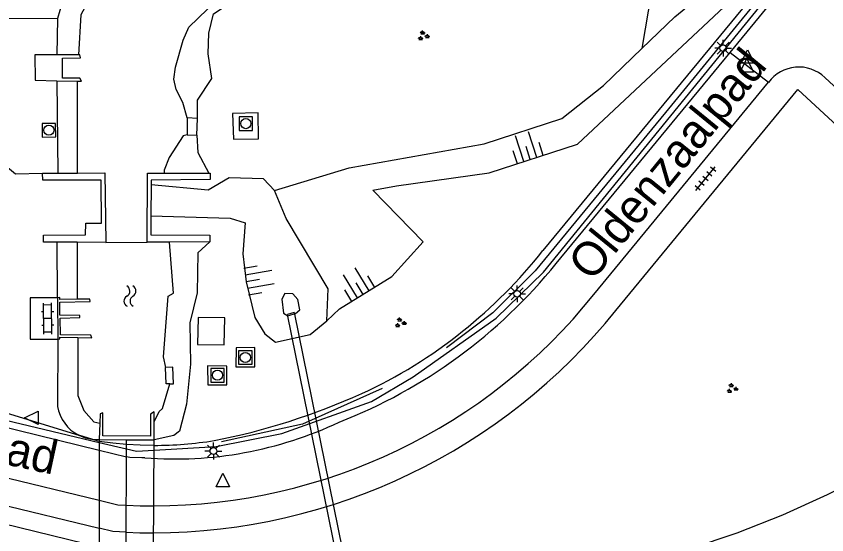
# Model space of a CAD drawing. Extents: x 125000 to 129004, y 397500 to 399008.
# Drawn here: x 127223.8 to 127283.7, y 398537.7 to 398576 of the extents above; entities that cross this region are included whole.
import ezdxf

# ---------------------------------------------------------------- set-up
doc = ezdxf.new("R2010")
doc.units = 0
for name, color, linetype in [('gg-afsc-erfafscheiding', 7, 'Continuous'), ('gg-anno-openbare ruimte label', 7, 'Continuous'), ('gg-knt-BGT kruinlijn', 7, 'Continuous'), ('gg-knt-bovenkant onderkant talud', 7, 'Continuous'), ('gg-knt-verharding', 7, 'Continuous'), ('gg-kntw-bovenkant insteek waterloop', 7, 'Continuous'), ('gg-kntw-waterlijn', 7, 'Continuous'), ('gg-kwrk-duiker element', 7, 'Continuous'), ('gg-kwrk-duiker nz buis', 7, 'Continuous'), ('gg-kwrk-duiker nz vlak', 7, 'Continuous'), ('gg-kwrk-faunavoorziening', 7, 'Continuous'), ('gg-kwrk-gemaal', 7, 'Continuous'), ('gg-kwrk-lijn stuw', 7, 'Continuous'), ('gg-kwrk-stuw', 7, 'Continuous'), ('gg-kwrk-uitstroombak niveau min 01', 7, 'Continuous'), ('gt-grn-groengrens', 7, 'Continuous'), ('gt-grn-weggrens', 7, 'Continuous'), ('gt-grn-weglijn', 7, 'Continuous'), ('gt-symb-groenvak', 7, 'Continuous'), ('gt-symb-klinker verharding', 7, 'Continuous'), ('gt-symb-lichtmast', 7, 'Continuous'), ('gt-symb-rioolschacht', 7, 'Continuous'), ('gt-symb-talud symbool', 7, 'Continuous'), ('gt-symb-tegel verharding', 7, 'Continuous'), ('gt-symb-waterafsluiter', 7, 'Continuous'), ('gt-symb-watersymbool', 7, 'Continuous'), ('gx-grn-maaiveld', 7, 'Continuous')]:
    doc.layers.add(name, color=color, linetype=linetype)

# ---------------------------------------------------------------- blocks, each defined once
blk = doc.blocks.new('gt0-RS')
at = {"layer": 'gt-symb-rioolschacht'}
blk.add_lwpolyline([(-0.5, -0.5), (0.5, -0.5), (0.5, 0.5), (-0.5, 0.5)], close=True, dxfattribs=at)
blk.add_circle((0, 0), 0.375, dxfattribs=at)
blk = doc.blocks.new('gt0-TALUD_1')
at = {"layer": 'gt-symb-talud symbool'}
for p, q in [((-1, -1), (-1, 0)), ((-0.5, -2), (-0.5, 0)), ((0, -1), (0, 0)), ((0.5, -2), (0.5, 0)), ((1, -1), (1, 0))]:
    blk.add_line(p, q, dxfattribs=at)
blk = doc.blocks.new('gt0-GRVAK')
at = {"layer": 'gt-symb-groenvak'}
for p, q in [((-0.11, 0.189), (-0.228, 0.24)), ((-0.182, 0.153), (0.088, 0.153)), ((-0.091, 0.211), (-0.156, 0.322)), ((-0.047, 0.214), (-0.047, 0.393)), ((-0.004, 0.211), (0.061, 0.322)), ((0.015, 0.189), (0.133, 0.24)), ((0.262, -0.052), (0.197, 0.059)), ((0.305, -0.049), (0.305, 0.13)), ((0.349, -0.052), (0.414, 0.059)), ((-0.245, -0.228), (-0.363, -0.177)), ((-0.318, -0.264), (-0.047, -0.264)), ((-0.226, -0.206), (-0.291, -0.095)), ((-0.183, -0.203), (-0.183, -0.024)), ((-0.139, -0.206), (-0.074, -0.095)), ((-0.12, -0.228), (-0.002, -0.177)), ((0.243, -0.074), (0.125, -0.023)), ((0.17, -0.11), (0.441, -0.11)), ((0.368, -0.074), (0.486, -0.023))]:
    blk.add_line(p, q, dxfattribs=at)
blk = doc.blocks.new('gt0-WAFSL')
at = {"layer": 'gt-symb-waterafsluiter'}
for p, q in [((-0.5, -0.333), (0, 0.667)), ((0, 0.667), (0.5, -0.333)), ((0.5, -0.333), (-0.5, -0.333))]:
    blk.add_line(p, q, dxfattribs=at)
blk = doc.blocks.new('gt0-LMAST')
at = {"layer": 'gt-symb-lichtmast'}
for p, q in [((-0.005, 0.246), (-0.005, 0.621)), ((-0.182, 0.173), (-0.447, 0.438)), ((0.172, 0.173), (0.437, 0.438)), ((-0.255, -0.004), (-0.63, -0.004)), ((-0.182, -0.181), (-0.447, -0.446)), ((-0.005, -0.254), (-0.005, -0.629)), ((0.437, -0.446), (0.172, -0.181)), ((0.245, -0.004), (0.62, -0.004))]:
    blk.add_line(p, q, dxfattribs=at)
blk.add_circle((-0.005, -0.004), 0.25, dxfattribs=at)
blk = doc.blocks.new('gt0-KL1')
at = {"layer": 'gt-symb-klinker verharding'}
for p, q in [((-1.15, 0.3), (1.15, 0.3)), ((-1, -0.3), (-1, 0.3)), ((-0.5, 0.3), (-0.5, 0.45)), ((0, -0.3), (0, 0.3)), ((0.5, 0.3), (0.5, 0.45)), ((1, -0.3), (1, 0.3)), ((-1.15, -0.3), (1.15, -0.3)), ((-0.5, -0.45), (-0.5, -0.3)), ((0.5, -0.45), (0.5, -0.3))]:
    blk.add_line(p, q, dxfattribs=at)
blk = doc.blocks.new('gt0-WA')
at = {"layer": 'gt-symb-watersymbool'}
for centre, start, end in [((-0.323, 0.022), 28.07249, 151.92751), ((0.427, 0.422), 208.07248, 331.92751), ((-0.323, -0.428), 28.07249, 151.92751), ((0.427, -0.028), 208.07248, 331.92751)]:
    blk.add_arc(centre, 0.425, start, end, dxfattribs=at)
blk = doc.blocks.new('gt0-TEG1')
at = {"layer": 'gt-symb-tegel verharding'}
for p, q in [((-1.125, 0), (1.125, 0)), ((-0.9, -0.25), (-0.9, 0.25)), ((-0.45, -0.25), (-0.45, 0.25)), ((0, -0.25), (0, 0.25)), ((0.45, -0.25), (0.45, 0.25)), ((0.9, -0.25), (0.9, 0.25))]:
    blk.add_line(p, q, dxfattribs=at)

msp = doc.modelspace()

# ---------------------------------------------------------------- linework, layer by layer
at = {"layer": 'gg-afsc-erfafscheiding'}
for p, q in [((127221.939, 398547.035), (127228.423, 398545.028)), ((127229.381, 398544.732), (127228.423, 398545.028)), ((127229.93, 398544.564), (127229.381, 398544.732))]:
    msp.add_line(p, q, dxfattribs=at)
for points in [[(127325.083, 398634.172), (127323.07, 398632.002), (127291.782, 398593.917), (127262.741, 398558.679)], [(127231.961, 398544.349), (127230.939, 398544.439), (127229.93, 398544.564)], [(127233.992, 398544.28), (127232.976, 398544.296), (127231.961, 398544.349)]]:
    msp.add_lwpolyline(points, dxfattribs=at)
for centre, radius, start, end in [((127234.279, 398581.151), 36.264, 308.37925, 321.70739), ((127234.951, 398579.724), 34.73, 294.47609, 308.97193), ((127229.077, 398592.809), 49.073, 280.99618, 294.38864), ((127233.95, 398572.654), 28.374, 270.08487, 279.09883)]:
    msp.add_arc(centre, radius, start, end, dxfattribs=at)
at = {"layer": 'gg-knt-BGT kruinlijn'}
for points in [[(127251.57, 398556.763), (127253.896, 398559.329), (127250.162, 398563.158), (127251.92, 398563.478), (127258.762, 398564.436), (127265.305, 398566.557), (127279.239, 398579.634), (127281.591, 398582.035), (127287.959, 398590.806), (127293.58, 398596.583), (127302.527, 398607.787), (127308.516, 398615.904), (127319.343, 398629.466), (127322.938, 398634.061), (127323.591, 398635.807)], [(127246.753, 398553.487), (127247.706, 398554.371), (127251.57, 398556.763)]]:
    msp.add_lwpolyline(points, dxfattribs=at)
at = {"layer": 'gg-knt-bovenkant onderkant talud'}
msp.add_line((127242.892, 398563.136), (127248.404, 398564.803), dxfattribs=at)
for points in [[(127270.054, 398573.612), (127272.486, 398575.958), (127276.72, 398579.457), (127279.012, 398580.755), (127282.268, 398585.244), (127284.053, 398588.389)], [(127248.404, 398564.803), (127258.405, 398566.585), (127264.131, 398568.436), (127267.226, 398570.884), (127270.054, 398573.612)], [(127242.892, 398563.136), (127242.089, 398563.994), (127239.534, 398564.066), (127237.99, 398563.151), (127233.772, 398563.553)], [(127246.753, 398553.487), (127246.856, 398555.85), (127243.76, 398561.044), (127242.892, 398563.136)], [(127233.761, 398561.242), (127239.625, 398561.078), (127240.716, 398560.73), (127240.558, 398558.436), (127240.811, 398556.362), (127241.437, 398553.733), (127242.178, 398552.515), (127242.975, 398551.903), (127245.544, 398552.475), (127246.753, 398553.487)], [(127244.108, 398553.929), (127244.436, 398554.033), (127244.778, 398554.299), (127244.632, 398555.067), (127244.25, 398555.48), (127243.672, 398555.498), (127243.45, 398555.098), (127243.561, 398554.061), (127243.872, 398553.862), (127244.108, 398553.929)]]:
    msp.add_lwpolyline(points, dxfattribs=at)
at = {"layer": 'gg-knt-verharding'}
for p, q in [((127221.073, 398575.87), (127226.844, 398575.836)), ((127226.844, 398575.836), (127226.815, 398573.16)), ((127263.713, 398557.721), (127276.587, 398573.332)), ((127226.8, 398571.237), (127226.867, 398564.406)), ((127266.503, 398555.423), (127279.415, 398571.121)), ((127193.604, 398549.095), (127229.93, 398540.225)), ((127193.152, 398547.142), (127229.93, 398538.156)), ((127222.092, 398545.851), (127229.93, 398543.934)), ((127229.93, 398543.934), (127231.958, 398543.437))]:
    msp.add_line(p, q, dxfattribs=at)
for points in [[(127276.587, 398573.332), (127320.928, 398627.287), (127325.615, 398632.697), (127326.277, 398633.429)], [(127221.073, 398575.87), (127220.582, 398566.97), (127223.745, 398564.352), (127225.743, 398564.397)], [(127081.79, 398573.059), (127234.925, 398535.541), (127237.084, 398535.057), (127239.257, 398534.644), (127242.119, 398534.188), (127244.996, 398533.841), (127248.628, 398533.561), (127252.27, 398533.448), (127255.873, 398533.552), (127259.466, 398533.84), (127263.169, 398534.306), (127266.847, 398534.943), (127270.275, 398535.707), (127273.658, 398536.648), (127277.094, 398537.811), (127280.467, 398539.148), (127283.772, 398540.645), (127286.998, 398542.305), (127289.69, 398543.888), (127292.285, 398545.626)], [(127283.577, 398571.479), (127291.85, 398563.808), (127293.422, 398562.207), (127301.61, 398553.042)], [(127268.14, 398554.261), (127281.579, 398570.579), (127289.624, 398563.169), (127291.391, 398561.394), (127293.116, 398559.577), (127300.186, 398551.767)], [(127241.679, 398568.874), (127239.787, 398568.819), (127239.855, 398566.908), (127241.703, 398566.95), (127241.679, 398568.874)], [(127226.861, 398555.179), (127224.821, 398555.178), (127224.841, 398552.131), (127226.87, 398552.144)], [(127239.229, 398553.719), (127237.243, 398553.726), (127237.199, 398551.727), (127239.182, 398551.707), (127239.229, 398553.719)], [(127241.443, 398551.509), (127240.062, 398551.481), (127240.04, 398550.076), (127241.441, 398550.079), (127241.443, 398551.509)], [(127239.38, 398548.755), (127239.36, 398550.143), (127237.955, 398550.172), (127237.97, 398548.759), (127239.38, 398548.755)], [(127233.317, 398543.357), (127233.087, 398543.358), (127232.189, 398543.381), (127231.958, 398543.437)], [(127229.93, 398540.225), (127231.316, 398539.887), (127231.948, 398539.853)], [(127231.948, 398539.853), (127232.956, 398539.818), (127233.965, 398539.807)], [(127231.942, 398537.856), (127230.933, 398537.911), (127229.93, 398538.156)], [(127231.942, 398537.856), (127232.947, 398537.825), (127233.953, 398537.816)]]:
    msp.add_lwpolyline(points, dxfattribs=at)
for centre, radius, start, end in [((127281.653, 398569.475), 2.778, 46.16164, 143.67091), ((127233.612, 398582.067), 38.714, 291.31331, 321.0346), ((127233.907, 398581.634), 41.827, 270.07936, 321.19624), ((127233.826, 398581.838), 44.022, 270.16533, 321.21264), ((127235.502, 398571.846), 28.573, 265.61449, 295.23448)]:
    msp.add_arc(centre, radius, start, end, dxfattribs=at)
at = {"layer": 'gg-kntw-bovenkant insteek waterloop'}
for p, q in [((127226.861, 398555.179), (127226.841, 398559.307)), ((127226.87, 398552.144), (127226.863, 398547.166)), ((127229.381, 398544.732), (127229.93, 398544.713))]:
    msp.add_line(p, q, dxfattribs=at)
for points in [[(127237.202, 398568.454), (127237.205, 398569.812), (127238.27, 398571.397), (127237.987, 398573.236), (127238.052, 398574.752), (127238.388, 398576.178), (127240.059, 398577.313), (127242.056, 398578.64)], [(127237.159, 398567.208), (127237.216, 398565.927), (127238.033, 398564.408)], [(127238.121, 398559.32), (127237.229, 398558.525), (127237.171, 398555.56), (127236.63, 398553.351), (127236.694, 398550.29), (127236.383, 398547.337), (127235.862, 398545.321), (127235.46, 398545.018), (127233.994, 398544.69)], [(127228.423, 398545.028), (127228.889, 398544.839), (127229.381, 398544.732)]]:
    msp.add_lwpolyline(points, dxfattribs=at)
for centre, radius, start, end in [((127243.306, 398571.381), 17.054, 131.81275, 164.8577), ((127229.756, 398547.639), 2.932, 189.28619, 242.94682)]:
    msp.add_arc(centre, radius, start, end, dxfattribs=at)
at = {"layer": 'gg-kntw-waterlijn'}
for p, q in [((127228.329, 398564.417), (127228.329, 398571.205)), ((127228.296, 398559.299), (127228.296, 398555.086))]:
    msp.add_line(p, q, dxfattribs=at)
for points in [[(127236.45, 398568.484), (127236.131, 398569.632), (127235.623, 398570.603), (127235.462, 398571.344), (127235.569, 398572.231), (127236.141, 398574.24), (127236.571, 398575.21), (127238.621, 398577.213), (127242.056, 398578.64)], [(127236.441, 398567.245), (127236.147, 398567.156), (127235.12, 398565.552), (127234.744, 398564.621), (127234.744, 398564.399)], [(127234.872, 398550.045), (127234.693, 398550.825), (127235.04, 398555.323), (127235.431, 398555.532), (127235.144, 398559.316)], [(127228.346, 398552.25), (127228.346, 398547.963), (127228.803, 398546.867), (127229.539, 398546.009), (127229.987, 398545.932)], [(127233.992, 398546.018), (127234.376, 398546.78), (127234.624, 398546.996), (127235.153, 398548.825)]]:
    msp.add_lwpolyline(points, dxfattribs=at)
at = {"layer": 'gg-kwrk-duiker element'}
for p, q in [((127225.743, 398564.397), (127226.867, 398564.406)), ((127226.867, 398564.406), (127228.329, 398564.417)), ((127234.744, 398564.399), (127238.033, 398564.408)), ((127233.772, 398563.553), (127233.761, 398561.242)), ((127228.296, 398559.299), (127226.841, 398559.307)), ((127230.415, 398559.288), (127228.296, 398559.299)), ((127235.144, 398559.316), (127233.486, 398559.314)), ((127238.121, 398559.32), (127235.144, 398559.316))]:
    msp.add_line(p, q, dxfattribs=at)
for points in [[(127226.841, 398559.307), (127225.812, 398559.313), (127225.815, 398559.817), (127228.912, 398559.838), (127228.949, 398560.715), (127230.117, 398560.718), (127230.092, 398563.888), (127225.766, 398563.892), (127225.743, 398564.397)], [(127228.329, 398564.417), (127230.354, 398564.433), (127230.415, 398559.288)], [(127233.486, 398559.314), (127233.499, 398564.396), (127234.744, 398564.399)], [(127238.033, 398564.408), (127238.14, 398564.408), (127238.136, 398563.926)], [(127238.136, 398563.926), (127233.774, 398563.877), (127233.772, 398563.553)], [(127233.761, 398561.242), (127233.754, 398559.841), (127238.114, 398559.824), (127238.121, 398559.32)]]:
    msp.add_lwpolyline(points, dxfattribs=at)
at = {"layer": 'gg-kwrk-duiker nz buis'}
msp.add_line((127231.891, 398520.913), (127231.962, 398544.702), dxfattribs=at)
at = {"layer": 'gg-kwrk-duiker nz vlak'}
for p, q in [((127229.93, 398544.713), (127229.93, 398520.898)), ((127233.852, 398520.927), (127233.994, 398544.69))]:
    msp.add_line(p, q, dxfattribs=at)
at = {"layer": 'gg-kwrk-faunavoorziening'}
msp.add_line((127244.348, 398554.115), (127243.855, 398553.95), dxfattribs=at)
msp.add_lwpolyline([(127244.348, 398554.115), (127254.707, 398503.133), (127254.201, 398503.031), (127243.855, 398553.95)], dxfattribs=at)
at = {"layer": 'gg-kwrk-gemaal'}
for p, q in [((127228.41, 398573.159), (127226.815, 398573.16)), ((127226.8, 398571.237), (127228.329, 398571.205)), ((127226.861, 398555.179), (127226.87, 398552.144))]:
    msp.add_line(p, q, dxfattribs=at)
for points in [[(127226.815, 398573.16), (127225.188, 398573.161), (127225.195, 398571.27), (127226.8, 398571.237)], [(127228.329, 398571.205), (127228.639, 398571.199), (127228.513, 398571.44), (127227.216, 398571.437), (127227.23, 398572.911), (127228.549, 398572.93), (127228.509, 398573.159), (127228.41, 398573.159)], [(127228.296, 398555.086), (127227.035, 398555.071), (127227.035, 398555.201), (127226.861, 398555.179)], [(127228.346, 398552.25), (127229.404, 398552.221), (127229.321, 398552.426), (127227.07, 398552.465), (127227.043, 398553.695), (127228.512, 398553.736), (127228.498, 398553.883), (127227.038, 398553.909), (127227.031, 398554.876), (127229.262, 398554.909), (127229.253, 398555.098), (127228.296, 398555.086)], [(127226.87, 398552.144), (127227.03, 398552.157), (127227.024, 398552.286), (127228.346, 398552.25)]]:
    msp.add_lwpolyline(points, dxfattribs=at)
at = {"layer": 'gg-kwrk-lijn stuw'}
msp.add_line((127230.415, 398559.288), (127233.486, 398559.314), dxfattribs=at)
at = {"layer": 'gg-kwrk-stuw'}
msp.add_line((127230.415, 398559.288), (127233.486, 398559.314), dxfattribs=at)
at = {"layer": 'gg-kwrk-uitstroombak niveau min 01'}
for p, q in [((127236.45, 398568.484), (127236.441, 398567.245)), ((127237.202, 398568.454), (127236.45, 398568.484)), ((127237.159, 398567.208), (127237.202, 398568.454)), ((127236.441, 398567.245), (127237.159, 398567.208)), ((127233.994, 398544.69), (127233.992, 398546.018)), ((127229.987, 398545.932), (127229.93, 398544.713)), ((127229.93, 398544.713), (127231.962, 398544.702)), ((127231.962, 398544.702), (127233.994, 398544.69))]:
    msp.add_line(p, q, dxfattribs=at)
for points in [[(127235.153, 398548.825), (127234.895, 398548.819), (127234.834, 398550.043), (127234.872, 398550.045)], [(127235.153, 398548.825), (127235.418, 398548.832), (127235.388, 398550.069), (127234.872, 398550.045)], [(127233.992, 398546.018), (127233.991, 398546.753), (127233.723, 398546.587), (127233.726, 398544.972), (127230.203, 398544.983), (127230.215, 398546.689), (127230.019, 398546.61), (127229.987, 398545.932)]]:
    msp.add_lwpolyline(points, dxfattribs=at)
at = {"layer": 'gt-grn-groengrens'}
for p, q in [((127222.025, 398546.37), (127229.93, 398544.5)), ((127229.93, 398544.5), (127231.96, 398544.019))]:
    msp.add_line(p, q, dxfattribs=at)
for points in [[(127233.989, 398543.925), (127238.593, 398544.207), (127243.447, 398545.166), (127250.074, 398547.522), (127253.137, 398549.359), (127259.279, 398553.684), (127262.782, 398557.096), (127283.226, 398582.225), (127316.434, 398622.661), (127325.598, 398633.608), (127325.083, 398634.172)], [(127271.696, 398585.602), (127271.696, 398583.381), (127270.054, 398573.612)], [(127231.96, 398544.019), (127232.692, 398543.846), (127233.989, 398543.925)]]:
    msp.add_lwpolyline(points, dxfattribs=at)
at = {"layer": 'gt-grn-weggrens'}
msp.add_line((127276.587, 398573.332), (127279.415, 398571.121), dxfattribs=at)
at = {"layer": 'gt-grn-weglijn'}
for points in [[(127298.514, 398601.496), (127287.602, 398588.213), (127271.789, 398568.885), (127262.16, 398557.183), (127259.033, 398554.073), (127255.606, 398551.491)], [(127250.863, 398548.486), (127244.976, 398545.851), (127238.967, 398544.55)]]:
    msp.add_lwpolyline(points, dxfattribs=at)
at = {"layer": 'gx-grn-maaiveld'}
msp.add_lwpolyline([(127259.614, 398595.672), (127250.998, 398592.282), (127237.932, 398586.4), (127231.652, 398581.772), (127228.579, 398576.107), (127228.41, 398573.159)], dxfattribs=at)

# ---------------------------------------------------------------- block references
at = {"layer": 'gt-symb-groenvak'}
for p in [(127253.891, 398574.553), (127252.195, 398553.345), (127276.716, 398548.487)]:
    msp.add_blockref('gt0-GRVAK', p, dxfattribs=at)
at = {"layer": 'gt-symb-klinker verharding', "rotation": 90.6875163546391}
msp.add_blockref('gt0-KL1', (127226.129, 398553.656), dxfattribs=at)
at = {"layer": 'gt-symb-lichtmast'}
for p in [(127276.069, 398573.65), (127260.839, 398555.489), (127238.387, 398543.866)]:
    msp.add_blockref('gt0-LMAST', p, dxfattribs=at)
at = {"layer": 'gt-symb-rioolschacht'}
for p in [(127240.781, 398568.068), (127240.74, 398550.775), (127238.682, 398549.465)]:
    msp.add_blockref('gt0-RS', p, dxfattribs=at)
at = {"layer": 'gt-symb-rioolschacht', "rotation": -179.59893609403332}
msp.add_blockref('gt0-RS', (127226.221, 398567.578), dxfattribs=at)
at = {"layer": 'gt-symb-talud symbool'}
for p, xscale, yscale, rotation in [((127261.782, 398565.439), 0.999632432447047, 0.9996324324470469, -162.05443694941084), ((127240.811, 398556.362), 1.0000769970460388, 1.0000769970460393, 99.9615166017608), ((127249.434, 398555.441), 0.9998369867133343, 0.9998369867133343, -148.99693247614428)]:
    msp.add_blockref('gt0-TALUD_1', p, dxfattribs=dict(at, xscale=xscale, yscale=yscale, rotation=rotation))
at = {"layer": 'gt-symb-tegel verharding', "rotation": 50.5613752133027}
msp.add_blockref('gt0-TEG1', (127274.754, 398563.999), dxfattribs=at)
at = {"layer": 'gt-symb-waterafsluiter'}
for p in [(127277.869, 398572.868), (127277.813, 398572.211), (127239.08, 398541.553)]:
    msp.add_blockref('gt0-WAFSL', p, dxfattribs=at)
at = {"layer": 'gt-symb-waterafsluiter', "rotation": 90}
msp.add_blockref('gt0-WAFSL', (127225.089, 398546.316), dxfattribs=at)
at = {"layer": 'gt-symb-watersymbool', "rotation": -89.36977184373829}
msp.add_blockref('gt0-WA', (127232.212, 398555.368), dxfattribs=at)

# ---------------------------------------------------------------- texts
at = {"layer": 'gg-anno-openbare ruimte label'}
for s, rotation, p in [('Oldenzaalpad', 50.8, (127266.363, 398556.316)), ('Scharwoudepad', 347.7, (127202.928, 398547.256))]:
    msp.add_text(s, height=2.5, rotation=rotation, dxfattribs=at).set_placement(p)

doc.saveas('drawing.dxf')
